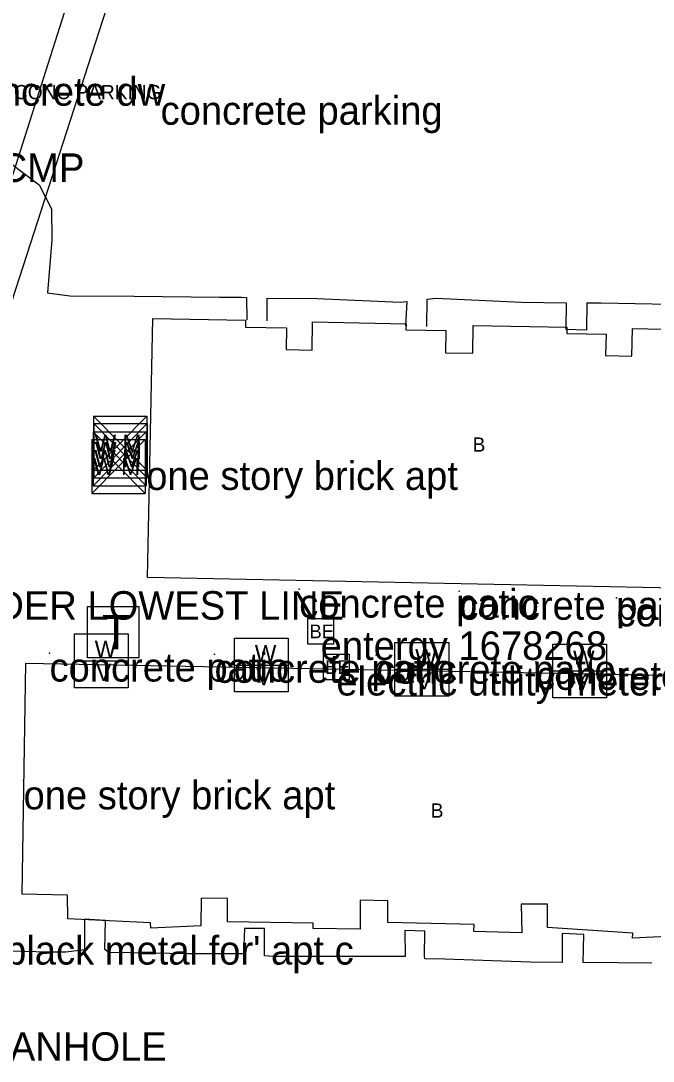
# Model space of a CAD drawing. Extents: x 1802180 to 1804859, y 572524 to 575172.
# Drawn here: x 1803354.8 to 1803465.6, y 573168.3 to 573350.8 of the extents above; entities that cross this region are included whole.
import ezdxf

# ---------------------------------------------------------------- set-up
doc = ezdxf.new("R2010")
doc.units = 0
for name, color, linetype in [('S_BUILDING', 7, 'Continuous'), ('S_BUILDING_ANNOT', 7, 'Continuous'), ('S_ELECTRIC_UTILITIES', 7, 'Continuous'), ('S_ELECTRIC_UTILITIES_ANNOT', 7, 'Continuous'), ('S_MAILBOX_ANNOT', 7, 'Continuous'), ('S_MANHOLE_ANNOT', 7, 'Continuous'), ('S_MSC_PT_SYM', 7, 'Continuous'), ('S_PARKING', 7, 'Continuous'), ('S_PARKING_ANNOT', 7, 'Continuous'), ('S_SANITARY_SEWER', 7, 'Continuous'), ('S_SIDE_DRAIN_ANNOT', 7, 'Continuous'), ('S_SURVEY_TEXT_ANNOT', 7, 'Continuous'), ('S_TELEPHONE_UTILITIES', 7, 'Continuous'), ('S_WATER_UTILITIES', 7, 'Continuous')]:
    doc.layers.add(name, color=color, linetype=linetype)

msp = doc.modelspace()

# ---------------------------------------------------------------- linework, layer by layer
at = {"layer": 'S_BUILDING'}
for points in [[(1803492.71, 573250.8), (1803377.01, 573253.17), (1803377.94, 573298.59), (1803394.2, 573298.26), (1803394.17, 573297.07), (1803401.39, 573296.92), (1803401.32, 573293.13), (1803405.85, 573293.04), (1803405.95, 573297.97), (1803422.34, 573297.64), (1803422.32, 573296.58), (1803429.33, 573296.44), (1803429.25, 573292.58), (1803434.02, 573292.49), (1803434.12, 573297.37), (1803450.52, 573297.04), (1803450.5, 573295.96), (1803457.39, 573295.82), (1803457.31, 573292.06), (1803461.91, 573291.97), (1803462.01, 573296.8), (1803478.24, 573296.47)], [(1803470.51, 573190.3), (1803462.03, 573189.93), (1803462.06, 573190.77), (1803447.1, 573191.78), (1803447.15, 573195.86), (1803442.49, 573195.87), (1803442.62, 573190.82), (1803434.22, 573191.1), (1803434.25, 573192.3), (1803419.12, 573192.66), (1803419.11, 573196.48), (1803414.3, 573196.6), (1803414.29, 573191.47), (1803406.03, 573191.61), (1803406.06, 573192.52), (1803391.04, 573192.77), (1803391.05, 573196.89), (1803386.43, 573196.94), (1803386.38, 573192.09), (1803377.61, 573191.69), (1803377.53, 573192.63), (1803363.04, 573193.32), (1803362.98, 573197.47), (1803355.05, 573197.65), (1803355.68, 573238.13)], [(1803355.68, 573238.13), (1803498.89, 573235.47)]]:
    msp.add_lwpolyline(points, dxfattribs=at)
at = {"layer": 'S_ELECTRIC_UTILITIES'}
for points in [[(1803405.09, 573241.45), (1803405.09, 573245.95), (1803409.59, 573245.95), (1803409.59, 573241.45)], [(1803407.85, 573235.21), (1803407.85, 573239.71), (1803412.35, 573239.71), (1803412.35, 573235.21)]]:
    msp.add_lwpolyline(points, close=True, dxfattribs=at)
at = {"layer": 'S_MSC_PT_SYM'}
for points in [[(1803379.31, 573337.55), (1803379.31, 573337.6), (1803379.31, 573337.55), (1803379.26, 573337.55), (1803379.31, 573337.55), (1803379.31, 573337.5), (1803379.31, 573337.55), (1803379.36, 573337.55)], [(1803376.79, 573273.51), (1803376.79, 573273.56), (1803376.79, 573273.51), (1803376.74, 573273.51), (1803376.79, 573273.51), (1803376.79, 573273.46), (1803376.79, 573273.51), (1803376.84, 573273.51)], [(1803403.6, 573251.12), (1803403.6, 573251.17), (1803403.6, 573251.12), (1803403.55, 573251.12), (1803403.6, 573251.12), (1803403.6, 573251.07), (1803403.6, 573251.12), (1803403.65, 573251.12)], [(1803431.67, 573250.75), (1803431.67, 573250.8), (1803431.67, 573250.75), (1803431.62, 573250.75), (1803431.67, 573250.75), (1803431.67, 573250.7), (1803431.67, 573250.75), (1803431.72, 573250.75)], [(1803459.22, 573249.58), (1803459.22, 573249.63), (1803459.22, 573249.58), (1803459.17, 573249.58), (1803459.22, 573249.58), (1803459.22, 573249.53), (1803459.22, 573249.58), (1803459.27, 573249.58)], [(1803359.84, 573239.91), (1803359.84, 573239.96), (1803359.84, 573239.91), (1803359.79, 573239.91), (1803359.84, 573239.91), (1803359.84, 573239.86), (1803359.84, 573239.91), (1803359.89, 573239.91)], [(1803388.76, 573239.69), (1803388.76, 573239.74), (1803388.76, 573239.69), (1803388.71, 573239.69), (1803388.76, 573239.69), (1803388.76, 573239.64), (1803388.76, 573239.69), (1803388.81, 573239.69)], [(1803417.07, 573239.53), (1803417.07, 573239.58), (1803417.07, 573239.53), (1803417.02, 573239.53), (1803417.07, 573239.53), (1803417.07, 573239.48), (1803417.07, 573239.53), (1803417.12, 573239.53)], [(1803445.1, 573238.45), (1803445.1, 573238.5), (1803445.1, 573238.45), (1803445.05, 573238.45), (1803445.1, 573238.45), (1803445.1, 573238.4), (1803445.1, 573238.45), (1803445.15, 573238.45)], [(1803355.29, 573217.5), (1803355.29, 573217.55), (1803355.29, 573217.5), (1803355.24, 573217.5), (1803355.29, 573217.5), (1803355.29, 573217.45), (1803355.29, 573217.5), (1803355.34, 573217.5)]]:
    msp.add_lwpolyline(points, dxfattribs=at)
at = {"layer": 'S_PARKING'}
for points in [[(1803330.66, 573328), (1803336.13, 573329.59), (1803342.17, 573329.57), (1803346.94, 573328.79), (1803352.78, 573325.97), (1803358.03, 573322.02), (1803360.17, 573317.79), (1803360.25, 573312.38), (1803359.47, 573303.06), (1803363.42, 573302.55), (1803374.67, 573302.5), (1803389.66, 573302.32), (1803393.51, 573302.29), (1803394.36, 573302.26), (1803394.42, 573298.33)], [(1803330.66, 573328), (1803336.13, 573329.59), (1803342.17, 573329.57), (1803346.94, 573328.79), (1803352.78, 573325.97), (1803358.03, 573322.02), (1803360.17, 573317.79), (1803360.25, 573312.38), (1803359.47, 573303.06), (1803363.42, 573302.55), (1803374.67, 573302.5), (1803389.66, 573302.32), (1803393.51, 573302.29), (1803394.36, 573302.26), (1803394.42, 573298.33)], [(1803397.99, 573298.14), (1803397.98, 573302.14), (1803406.67, 573302.08), (1803421.34, 573301.45), (1803422.47, 573301.57), (1803422.26, 573297.31)], [(1803397.99, 573298.14), (1803397.98, 573302.14), (1803406.67, 573302.08), (1803421.34, 573301.45), (1803422.47, 573301.57), (1803422.26, 573297.31)], [(1803425.98, 573297.17), (1803426.02, 573301.97), (1803427.58, 573302.14), (1803442.56, 573301.43), (1803450.38, 573301.3), (1803450.31, 573296.7), (1803454.04, 573296.58)], [(1803425.98, 573297.17), (1803426.02, 573301.97), (1803427.58, 573302.14), (1803442.56, 573301.43), (1803450.38, 573301.3), (1803450.31, 573296.7), (1803454.04, 573296.58)], [(1803454.04, 573296.58), (1803454.06, 573301.3), (1803456.5, 573301.3), (1803468.5, 573301.09), (1803478.16, 573300.99), (1803478.17, 573296.1), (1803481.87, 573296.13)], [(1803454.04, 573296.58), (1803454.06, 573301.3), (1803456.5, 573301.3), (1803468.5, 573301.09), (1803478.16, 573300.99), (1803478.17, 573296.1), (1803481.87, 573296.13)], [(1803465.41, 573185.55), (1803453.38, 573185.64), (1803453.51, 573190.53), (1803449.72, 573190.73), (1803449.7, 573185.67), (1803444.09, 573185.73), (1803429.1, 573186.21), (1803425.64, 573186.3), (1803425.56, 573186.76), (1803425.61, 573191.13), (1803422.14, 573191.23), (1803422.16, 573186.69), (1803408.03, 573186.68), (1803399.03, 573186.68), (1803397.5, 573186.79), (1803397.5, 573191.63), (1803394.04, 573191.62), (1803393.84, 573187.16), (1803384.04, 573187.16), (1803377.71, 573187.26), (1803370.21, 573187.37), (1803369.52, 573187.91), (1803369.67, 573193.02), (1803365.99, 573193.24), (1803365.99, 573187.89), (1803362.71, 573187.48), (1803359.95, 573187.45), (1803344.95, 573187.8)], [(1803465.41, 573185.55), (1803453.38, 573185.64), (1803453.51, 573190.53), (1803449.72, 573190.73), (1803449.7, 573185.67), (1803444.09, 573185.73), (1803429.1, 573186.21), (1803425.64, 573186.3), (1803425.56, 573186.76), (1803425.61, 573191.13), (1803422.14, 573191.23), (1803422.16, 573186.69), (1803408.03, 573186.68), (1803399.03, 573186.68), (1803397.5, 573186.79), (1803397.5, 573191.63), (1803394.04, 573191.62), (1803393.84, 573187.16), (1803384.04, 573187.16), (1803377.71, 573187.26), (1803370.21, 573187.37), (1803369.52, 573187.91), (1803369.67, 573193.02), (1803365.99, 573193.24), (1803365.99, 573187.89), (1803362.71, 573187.48), (1803359.95, 573187.45), (1803344.95, 573187.8)]]:
    msp.add_lwpolyline(points, dxfattribs=at)
at = {"layer": 'S_SANITARY_SEWER'}
msp.add_line((1803305.8, 573173.98), (1803414.87, 573517.25), dxfattribs=at)
at = {"layer": 'S_TELEPHONE_UTILITIES'}
msp.add_lwpolyline([(1803366.5, 573239.06), (1803366.5, 573248.06), (1803375.5, 573248.06), (1803375.5, 573239.06)], close=True, dxfattribs=at)
at = {"layer": 'S_WATER_UTILITIES'}
for p, q in [((1803353.38, 573301.89), (1803399.02, 573443.59)), ((1803367.53, 573281.45), (1803376.87, 573281.45)), ((1803367.53, 573281.45), (1803367.53, 573271.96)), ((1803367.53, 573281.45), (1803376.87, 573271.96)), ((1803376.87, 573281.45), (1803367.53, 573271.96)), ((1803376.87, 573281.45), (1803376.87, 573271.96)), ((1803367.59, 573280.16), (1803376.93, 573280.16)), ((1803367.59, 573280.16), (1803367.59, 573270.66)), ((1803367.59, 573280.16), (1803376.93, 573270.66)), ((1803376.93, 573280.16), (1803367.59, 573270.66)), ((1803376.93, 573280.16), (1803376.93, 573270.66)), ((1803367.47, 573278.72), (1803376.8, 573278.72)), ((1803367.47, 573278.72), (1803367.47, 573269.23)), ((1803367.47, 573278.72), (1803376.8, 573269.23)), ((1803376.8, 573278.72), (1803367.47, 573269.23)), ((1803376.8, 573278.72), (1803376.8, 573269.23)), ((1803367.26, 573277.37), (1803376.6, 573277.37)), ((1803367.26, 573277.37), (1803367.26, 573267.88)), ((1803367.26, 573277.37), (1803376.6, 573267.88)), ((1803376.6, 573277.37), (1803367.26, 573267.88)), ((1803376.6, 573277.37), (1803376.6, 573267.88)), ((1803367.53, 573271.96), (1803376.87, 573271.96)), ((1803367.59, 573270.66), (1803376.93, 573270.66)), ((1803367.47, 573269.23), (1803376.8, 573269.23)), ((1803367.26, 573267.88), (1803376.6, 573267.88)), ((1803364.21, 573243.25), (1803373.63, 573243.25)), ((1803364.21, 573233.83), (1803364.21, 573243.25)), ((1803373.63, 573243.25), (1803373.63, 573233.83)), ((1803392.27, 573242.49), (1803401.69, 573242.49)), ((1803392.27, 573233.08), (1803392.27, 573242.49)), ((1803401.69, 573242.49), (1803401.69, 573233.08)), ((1803420.39, 573241.76), (1803429.81, 573241.76)), ((1803420.39, 573232.34), (1803420.39, 573241.76)), ((1803429.81, 573241.76), (1803429.81, 573232.34)), ((1803448.04, 573241.49), (1803457.46, 573241.49)), ((1803448.04, 573232.08), (1803448.04, 573241.49)), ((1803457.46, 573241.49), (1803457.46, 573232.08)), ((1803364.21, 573238.56), (1803373.63, 573238.56)), ((1803392.27, 573237.8), (1803401.69, 573237.8)), ((1803420.39, 573237.07), (1803429.81, 573237.07)), ((1803448.04, 573236.8), (1803457.46, 573236.8)), ((1803373.63, 573233.83), (1803364.21, 573233.83)), ((1803401.69, 573233.08), (1803392.27, 573233.08)), ((1803429.81, 573232.34), (1803420.39, 573232.34)), ((1803457.46, 573232.08), (1803448.04, 573232.08))]:
    msp.add_line(p, q, dxfattribs=at)

# ---------------------------------------------------------------- texts
at = {"layer": 'S_BUILDING_ANNOT'}
for p in [(1803434, 573275.22), (1803426.66, 573211.05)]:
    msp.add_text('B', height=2.5, dxfattribs=at).set_placement(p)
at = {"layer": 'S_ELECTRIC_UTILITIES'}
for p in [(1803405.41, 573242.5), (1803408.17, 573236.26)]:
    msp.add_text('BE', height=2.4, rotation=360, dxfattribs=at).set_placement(p)
at = {"layer": 'S_ELECTRIC_UTILITIES_ANNOT'}
for s, p in [('entergy 1678268', (1803407.36, 573238.7)), ('electric utility meter', (1803410.12, 573232.46))]:
    msp.add_text(s, height=5, dxfattribs=at).set_placement(p)
at = {"layer": 'S_MAILBOX_ANNOT'}
msp.add_text("14 count black metal for' apt c", height=5, dxfattribs=at).set_placement((1803324.55, 573185.28))
at = {"layer": 'S_MANHOLE_ANNOT'}
msp.add_text('BOTTOM OF MANHOLE', height=5, dxfattribs=at).set_placement((1803305.73, 573168.41))
at = {"layer": 'S_PARKING_ANNOT'}
msp.add_text('CONC PARKING', height=2.5, dxfattribs=at).set_placement((1803353.62, 573337.02))
at = {"layer": 'S_SIDE_DRAIN_ANNOT'}
msp.add_text('30" CMP', height=5, dxfattribs=at).set_placement((1803339.43, 573322.52))
at = {"layer": 'S_SURVEY_TEXT_ANNOT'}
for s, p in [('concrete dw', (1803344.07, 573335.88)), ('concrete parking', (1803379.31, 573332.55)), ('one story brick apt', (1803376.79, 573268.51)), ('POINT ON ROAD UNDER LOWEST LINE ', (1803285.51, 573245.76)), ('concrete patio', (1803403.6, 573246.12)), ('concrete patio', (1803431.67, 573245.75)), ('concrete patio', (1803459.22, 573244.58)), ('concrete patio', (1803359.84, 573234.91)), ('concrete patio', (1803388.76, 573234.69)), ('concrete patio', (1803417.07, 573234.53)), ('concrete patio', (1803445.1, 573233.45)), ('one story brick apt', (1803355.29, 573212.5))]:
    msp.add_text(s, height=5, dxfattribs=at).set_placement(p)
at = {"layer": 'S_TELEPHONE_UTILITIES'}
msp.add_text('T', height=6, rotation=360, dxfattribs=at).set_placement((1803369.06, 573240.56))
at = {"layer": 'S_WATER_UTILITIES'}
for s, p in [('W M', (1803367.74, 573275.22)), ('W M', (1803367.8, 573273.92)), ('W M', (1803367.47, 573271.14)), ('W M', (1803367.67, 573272.49)), ('W', (1803367.76, 573239.09)), ('W', (1803395.82, 573238.33)), ('W', (1803423.94, 573237.6)), ('W', (1803451.6, 573237.33)), ('V', (1803368, 573235.03)), ('V', (1803396.06, 573234.27)), ('V', (1803424.18, 573233.54)), ('V', (1803451.83, 573233.27))]:
    msp.add_text(s, height=3, rotation=360, dxfattribs=at).set_placement(p)

doc.saveas('drawing.dxf')
